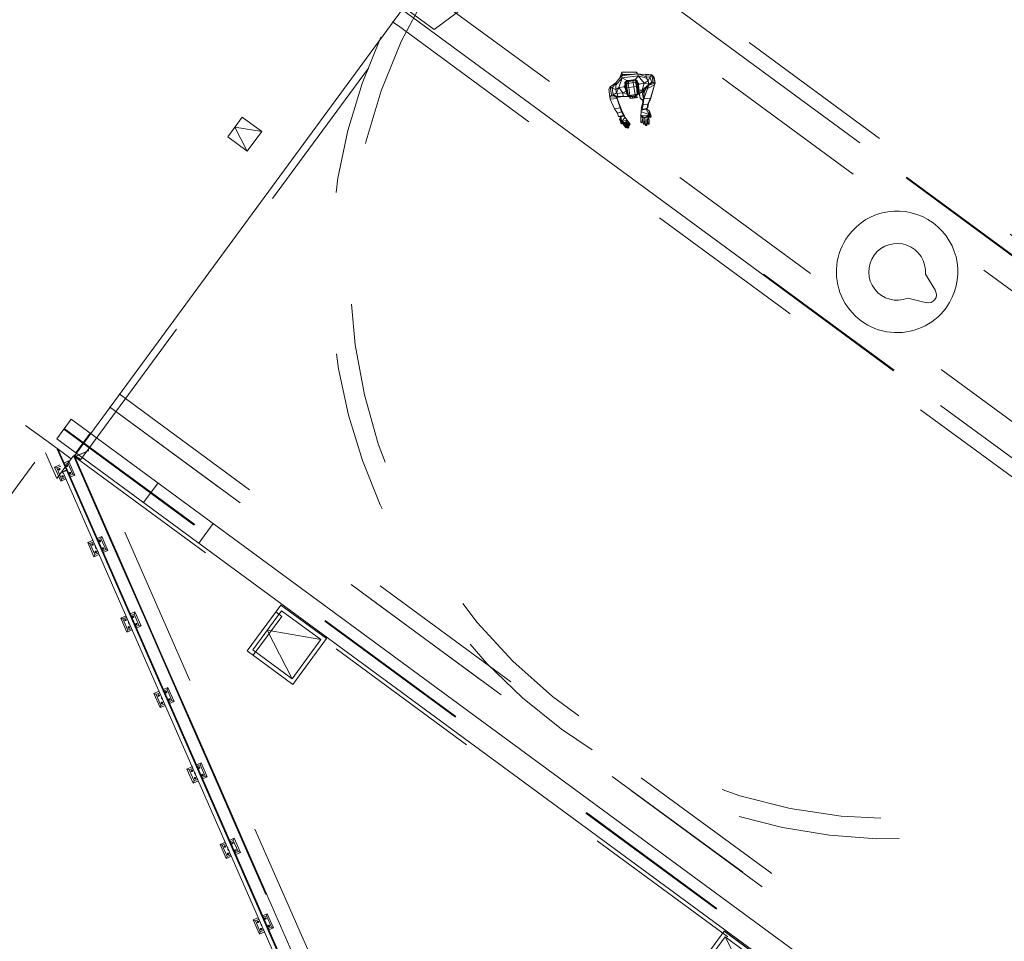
# Model space of a CAD drawing. Header units: metres. Extents: x 135583 to 135939, y 457896 to 458258.
# Tile 380 of 599: x 135787 to 135800, y 457951 to 457962. Entities that reach past the tile are written whole.
import ezdxf

# ---------------------------------------------------------------- set-up
doc = ezdxf.new("R2010")
doc.units = ezdxf.units.M
doc.linetypes.add('Hidden', pattern=[4, 2, -2])
doc.layers.add('NIEUWE INSTALLATIE', color=250, linetype='Continuous', lineweight=0)

msp = doc.modelspace()

# ---------------------------------------------------------------- linework, layer by layer
at = {"layer": 'NIEUWE INSTALLATIE', "linetype": 'Hidden'}
for p, q in [((135804.432, 457955.93), (135793.466, 457963.986)), ((135804.432, 457955.93), (135793.466, 457963.986)), ((135804.432, 457955.93), (135793.466, 457963.986)), ((135804.432, 457955.93), (135793.466, 457963.986)), ((135804.106, 457955.487), (135793.066, 457963.598)), ((135804.106, 457955.487), (135793.066, 457963.598)), ((135792.485, 457962.008), (135793.661, 457962.882)), ((135792.485, 457962.008), (135793.661, 457962.882)), ((135792.296, 457962.551), (135803.337, 457954.439)), ((135792.296, 457962.551), (135803.337, 457954.439)), ((135792.104, 457962.289), (135792.485, 457962.008)), ((135792.104, 457962.289), (135792.485, 457962.008)), ((135788.121, 457956.699), (135792.111, 457962.13)), ((135788.121, 457956.699), (135792.111, 457962.13)), ((135788.121, 457956.699), (135792.111, 457962.13)), ((135788.121, 457956.699), (135792.111, 457962.13)), ((135791.97, 457962.107), (135791.977, 457962.102)), ((135791.97, 457962.107), (135791.977, 457962.102)), ((135791.97, 457962.107), (135791.977, 457962.102)), ((135791.97, 457962.107), (135791.977, 457962.102)), ((135792.044, 457962.053), (135803.011, 457953.996)), ((135792.044, 457962.053), (135803.011, 457953.996)), ((135792.044, 457962.053), (135803.011, 457953.996)), ((135792.044, 457962.053), (135803.011, 457953.996)), ((135792.92, 457961.645), (135793.602, 457961.144)), ((135792.92, 457961.645), (135793.602, 457961.144)), ((135792.92, 457961.645), (135793.602, 457961.144)), ((135792.92, 457961.645), (135793.602, 457961.144)), ((135790.115, 457960.927), (135789.937, 457960.685)), ((135790.357, 457960.749), (135790.115, 457960.927)), ((135790.179, 457960.507), (135790.357, 457960.749)), ((135789.937, 457960.685), (135790.179, 457960.507)), ((135799.924, 457958.994), (135797.736, 457960.602)), ((135799.924, 457958.994), (135797.736, 457960.602)), ((135799.924, 457958.994), (135797.736, 457960.602)), ((135799.924, 457958.994), (135797.736, 457960.602)), ((135799.93, 457959.002), (135797.742, 457960.61)), ((135799.93, 457959.002), (135797.742, 457960.61)), ((135799.93, 457959.002), (135797.742, 457960.61)), ((135799.93, 457959.002), (135797.742, 457960.61)), ((135796.546, 457958.982), (135798.738, 457957.372)), ((135796.546, 457958.982), (135798.738, 457957.372)), ((135796.546, 457958.982), (135798.738, 457957.372)), ((135796.546, 457958.982), (135798.738, 457957.372)), ((135796.552, 457958.99), (135798.743, 457957.38)), ((135796.552, 457958.99), (135798.743, 457957.38)), ((135796.552, 457958.99), (135798.743, 457957.38)), ((135796.552, 457958.99), (135798.743, 457957.38)), ((135788.596, 457957.514), (135799.636, 457949.403)), ((135788.596, 457957.514), (135799.636, 457949.403)), ((135799.518, 457949.241), (135788.477, 457957.353)), ((135788.477, 457957.353), (135799.518, 457949.241)), ((135799.518, 457949.241), (135788.477, 457957.353)), ((135788.477, 457957.353), (135799.518, 457949.241)), ((135787.441, 457957.125), (135787.764, 457956.889)), ((135787.441, 457957.125), (135787.764, 457956.889)), ((135787.912, 457957.077), (135799.43, 457948.615)), ((135787.918, 457957.085), (135799.436, 457948.624)), ((135788.239, 457957.029), (135788.062, 457956.787)), ((135788.239, 457957.029), (135788.062, 457956.787)), ((135788.07, 457956.781), (135788.247, 457957.023)), ((135788.07, 457956.781), (135788.247, 457957.023)), ((135788.07, 457956.781), (135788.247, 457957.023)), ((135788.07, 457956.781), (135788.247, 457957.023)), ((135788.006, 457956.711), (135787.764, 457956.889)), ((135788.006, 457956.711), (135787.764, 457956.889)), ((135787.689, 457956.786), (135787.828, 457956.469)), ((135787.689, 457956.786), (135787.828, 457956.469)), ((135787.828, 457956.469), (135788.006, 457956.711)), ((135787.828, 457956.469), (135788.006, 457956.711)), ((135788.006, 457956.711), (135788.033, 457956.748)), ((135788.006, 457956.711), (135788.033, 457956.748)), ((135788.04, 457956.733), (135788.041, 457956.733)), ((135788.04, 457956.733), (135788.041, 457956.733)), ((135788.04, 457956.733), (135788.041, 457956.733)), ((135788.04, 457956.733), (135788.041, 457956.733)), ((135788.04, 457956.733), (135788.041, 457956.733)), ((135788.04, 457956.733), (135788.041, 457956.733)), ((135788.04, 457956.733), (135788.041, 457956.733)), ((135788.04, 457956.733), (135788.041, 457956.733)), ((135788.049, 457956.753), (135788.049, 457956.753)), ((135788.049, 457956.753), (135788.049, 457956.753)), ((135788.049, 457956.753), (135788.049, 457956.753)), ((135788.049, 457956.753), (135788.049, 457956.753)), ((135788.05, 457956.737), (135788.049, 457956.737)), ((135788.05, 457956.737), (135788.049, 457956.737)), ((135788.05, 457956.737), (135788.049, 457956.737)), ((135788.05, 457956.737), (135788.049, 457956.737)), ((135788.051, 457956.735), (135799.074, 457948.637)), ((135788.051, 457956.735), (135799.074, 457948.637)), ((135788.059, 457956.741), (135788.214, 457956.81)), ((135788.059, 457956.741), (135788.214, 457956.81)), ((135788.059, 457956.741), (135788.214, 457956.81)), ((135788.059, 457956.741), (135788.214, 457956.81)), ((135788.223, 457956.814), (135788.062, 457956.743)), ((135788.223, 457956.814), (135788.062, 457956.743)), ((135788.223, 457956.814), (135788.062, 457956.743)), ((135788.223, 457956.814), (135788.062, 457956.743)), ((135788.062, 457956.743), (135788.102, 457956.714)), ((135788.062, 457956.743), (135788.102, 457956.714)), ((135788.062, 457956.743), (135788.102, 457956.714)), ((135788.062, 457956.743), (135788.102, 457956.714)), ((135791.077, 457950.312), (135788.223, 457956.814)), ((135791.077, 457950.312), (135788.223, 457956.814)), ((135791.077, 457950.312), (135788.223, 457956.814)), ((135791.077, 457950.312), (135788.223, 457956.814)), ((135788.117, 457956.702), (135788.121, 457956.699)), ((135788.117, 457956.702), (135788.121, 457956.699)), ((135788.117, 457956.702), (135788.121, 457956.699)), ((135788.117, 457956.702), (135788.121, 457956.699)), ((135789.077, 457956.414), (135788.899, 457956.172)), ((135789.077, 457956.414), (135788.899, 457956.172)), ((135789.581, 457955.671), (135789.758, 457955.913)), ((135789.581, 457955.671), (135789.758, 457955.913)), ((135788.908, 457954.756), (135788.516, 457955.65)), ((135788.908, 457954.756), (135788.516, 457955.65)), ((135788.908, 457954.756), (135788.516, 457955.65)), ((135788.908, 457954.756), (135788.516, 457955.65)), ((135788.915, 457954.765), (135788.523, 457955.659)), ((135788.915, 457954.765), (135788.523, 457955.659)), ((135788.915, 457954.765), (135788.523, 457955.659)), ((135788.915, 457954.765), (135788.523, 457955.659)), ((135790.247, 457954.354), (135790.603, 457954.837)), ((135790.252, 457954.288), (135790.605, 457954.768)), ((135790.252, 457954.288), (135790.605, 457954.768)), ((135790.605, 457954.768), (135790.53, 457954.823)), ((135790.605, 457954.768), (135790.53, 457954.823)), ((135790.603, 457954.837), (135791.086, 457954.482)), ((135791.086, 457954.482), (135790.731, 457953.999)), ((135790.731, 457953.999), (135790.247, 457954.354)), ((135789.539, 457953.318), (135789.147, 457954.212)), ((135789.539, 457953.318), (135789.147, 457954.212)), ((135789.539, 457953.318), (135789.147, 457954.212)), ((135789.539, 457953.318), (135789.147, 457954.212)), ((135789.546, 457953.327), (135789.154, 457954.221)), ((135789.546, 457953.327), (135789.154, 457954.221)), ((135789.546, 457953.327), (135789.154, 457954.221)), ((135789.546, 457953.327), (135789.154, 457954.221)), ((135790.17, 457951.88), (135789.778, 457952.774)), ((135790.17, 457951.88), (135789.778, 457952.774)), ((135790.17, 457951.88), (135789.778, 457952.774)), ((135790.17, 457951.88), (135789.778, 457952.774)), ((135790.177, 457951.889), (135789.785, 457952.783)), ((135790.177, 457951.889), (135789.785, 457952.783)), ((135790.177, 457951.889), (135789.785, 457952.783)), ((135790.177, 457951.889), (135789.785, 457952.783)), ((135790.808, 457950.451), (135790.416, 457951.345)), ((135790.808, 457950.451), (135790.416, 457951.345)), ((135790.808, 457950.451), (135790.416, 457951.345)), ((135790.808, 457950.451), (135790.416, 457951.345)), ((135795.724, 457950.331), (135796.079, 457950.814)), ((135796.079, 457950.814), (135796.563, 457950.459))]:
    msp.add_line(p, q, dxfattribs=at)
at = {"layer": 'NIEUWE INSTALLATIE'}
for p, q in [((135797.742, 457960.61), (135794.798, 457962.772)), ((135797.742, 457960.61), (135794.798, 457962.772)), ((135788.247, 457957.023), (135792.096, 457962.262)), ((135788.247, 457957.023), (135792.096, 457962.262)), ((135792.083, 457962.261), (135792.92, 457961.645)), ((135792.083, 457962.261), (135792.92, 457961.645)), ((135791.977, 457962.102), (135792.044, 457962.053)), ((135791.977, 457962.102), (135792.044, 457962.053)), ((135794.777, 457961.412), (135794.802, 457961.484)), ((135795.002, 457961.463), (135794.799, 457961.438)), ((135794.983, 457961.483), (135794.802, 457961.484)), ((135794.802, 457961.484), (135794.808, 457961.446)), ((135794.802, 457961.438), (135794.813, 457961.453)), ((135794.81, 457961.449), (135794.816, 457961.46)), ((135794.813, 457961.453), (135794.928, 457961.454)), ((135794.813, 457961.44), (135794.813, 457961.453)), ((135794.951, 457961.456), (135794.816, 457961.46)), ((135794.964, 457961.458), (135794.949, 457961.457)), ((135794.996, 457961.461), (135794.983, 457961.483)), ((135794.983, 457961.483), (135794.986, 457961.461)), ((135795.096, 457961.452), (135795.002, 457961.463)), ((135795.002, 457961.463), (135795.106, 457961.427)), ((135795.002, 457961.463), (135795.006, 457961.437)), ((135795.096, 457961.452), (135795.1, 457961.459)), ((135795.096, 457961.452), (135795.106, 457961.427)), ((135795.096, 457961.452), (135795.175, 457961.449)), ((135795.175, 457961.449), (135795.1, 457961.459)), ((135795.149, 457961.422), (135795.175, 457961.449)), ((135795.175, 457961.449), (135795.19, 457961.435)), ((135795.189, 457961.354), (135795.175, 457961.449)), ((135794.727, 457961.352), (135794.659, 457961.302)), ((135794.727, 457961.352), (135794.682, 457961.286)), ((135794.799, 457961.438), (135794.727, 457961.352)), ((135794.727, 457961.352), (135794.728, 457961.322)), ((135794.806, 457961.413), (135794.728, 457961.322)), ((135794.728, 457961.322), (135794.73, 457961.27)), ((135794.806, 457961.413), (135794.766, 457961.292)), ((135794.799, 457961.438), (135794.806, 457961.413)), ((135795.006, 457961.437), (135794.806, 457961.413)), ((135794.864, 457961.379), (135794.806, 457961.413)), ((135794.84, 457961.355), (135794.861, 457961.376)), ((135794.84, 457961.355), (135794.848, 457961.27)), ((135794.85, 457961.354), (135794.84, 457961.355)), ((135794.85, 457961.354), (135794.871, 457961.369)), ((135794.855, 457961.34), (135794.85, 457961.354)), ((135794.85, 457961.354), (135794.854, 457961.285)), ((135794.863, 457961.341), (135794.855, 457961.34)), ((135794.855, 457961.34), (135794.857, 457961.287)), ((135794.968, 457961.393), (135794.861, 457961.376)), ((135794.871, 457961.369), (135794.861, 457961.376)), ((135794.863, 457961.341), (135794.871, 457961.369)), ((135794.881, 457961.344), (135794.863, 457961.341)), ((135794.863, 457961.341), (135794.865, 457961.288)), ((135794.9, 457961.382), (135794.864, 457961.379)), ((135794.9, 457961.382), (135794.864, 457961.379)), ((135794.9, 457961.382), (135794.864, 457961.379)), ((135794.963, 457961.383), (135794.871, 457961.369)), ((135794.871, 457961.369), (135794.889, 457961.369)), ((135794.881, 457961.344), (135794.889, 457961.369)), ((135794.944, 457961.354), (135794.881, 457961.344)), ((135794.881, 457961.344), (135794.889, 457961.292)), ((135794.943, 457961.377), (135794.889, 457961.369)), ((135794.963, 457961.383), (135794.943, 457961.377)), ((135794.944, 457961.354), (135794.943, 457961.377)), ((135794.97, 457961.358), (135794.944, 457961.354)), ((135794.944, 457961.354), (135794.952, 457961.302)), ((135794.963, 457961.383), (135794.968, 457961.393)), ((135794.985, 457961.375), (135794.963, 457961.383)), ((135794.97, 457961.358), (135794.963, 457961.383)), ((135794.993, 457961.379), (135794.968, 457961.393)), ((135794.97, 457961.391), (135795.006, 457961.437)), ((135794.979, 457961.359), (135794.97, 457961.358)), ((135794.97, 457961.358), (135794.984, 457961.307)), ((135794.985, 457961.375), (135794.979, 457961.359)), ((135794.979, 457961.359), (135794.992, 457961.308)), ((135794.993, 457961.379), (135794.985, 457961.375)), ((135795.001, 457961.308), (135794.985, 457961.375)), ((135794.993, 457961.379), (135795.012, 457961.295)), ((135795, 457961.35), (135795.008, 457961.341)), ((135795.008, 457961.343), (135795.005, 457961.339)), ((135795.005, 457961.339), (135795.005, 457961.328)), ((135795.006, 457961.323), (135795.005, 457961.339)), ((135795.006, 457961.323), (135795.005, 457961.339)), ((135795.006, 457961.437), (135795.109, 457961.407)), ((135795.006, 457961.437), (135795.079, 457961.346)), ((135795.007, 457961.317), (135795.008, 457961.343)), ((135795.008, 457961.343), (135795.007, 457961.317)), ((135795.011, 457961.343), (135795.008, 457961.343)), ((135795.008, 457961.315), (135795.011, 457961.343)), ((135795.008, 457961.312), (135795.011, 457961.343)), ((135795.011, 457961.337), (135795.008, 457961.313)), ((135795.01, 457961.325), (135795.009, 457961.311)), ((135795.011, 457961.337), (135795.01, 457961.325)), ((135795.012, 457961.336), (135795.01, 457961.303)), ((135795.011, 457961.337), (135795.011, 457961.343)), ((135795.012, 457961.336), (135795.079, 457961.346)), ((135795.079, 457961.346), (135795.053, 457961.26)), ((135795.053, 457961.26), (135795.131, 457961.325)), ((135795.079, 457961.346), (135795.127, 457961.377)), ((135795.079, 457961.346), (135795.136, 457961.335)), ((135795.131, 457961.325), (135795.082, 457961.262)), ((135795.106, 457961.427), (135795.109, 457961.407)), ((135795.106, 457961.427), (135795.149, 457961.422)), ((135795.109, 457961.407), (135795.127, 457961.377)), ((135795.207, 457961.326), (135795.119, 457961.281)), ((135795.131, 457961.325), (135795.123, 457961.316)), ((135795.125, 457961.317), (135795.189, 457961.354)), ((135795.127, 457961.377), (135795.149, 457961.422)), ((135795.127, 457961.377), (135795.136, 457961.335)), ((135795.127, 457961.319), (135795.175, 457961.361)), ((135795.136, 457961.335), (135795.131, 457961.325)), ((135795.213, 457961.349), (135795.134, 457961.322)), ((135795.136, 457961.335), (135795.175, 457961.361)), ((135795.175, 457961.361), (135795.149, 457961.422)), ((135795.207, 457961.326), (135795.156, 457961.162)), ((135795.207, 457961.326), (135795.158, 457961.15)), ((135795.189, 457961.354), (135795.175, 457961.361)), ((135795.189, 457961.354), (135795.213, 457961.349)), ((135795.19, 457961.435), (135795.202, 457961.419)), ((135795.19, 457961.435), (135795.213, 457961.349)), ((135795.213, 457961.349), (135795.202, 457961.419)), ((135795.213, 457961.349), (135795.207, 457961.326)), ((135794.641, 457961.273), (135794.659, 457961.302)), ((135794.641, 457961.273), (135794.656, 457961.177)), ((135794.675, 457961.199), (135794.659, 457961.302)), ((135794.659, 457961.302), (135794.682, 457961.286)), ((135794.675, 457961.199), (135794.694, 457961.205)), ((135794.73, 457961.27), (135794.682, 457961.286)), ((135794.694, 457961.205), (135794.682, 457961.286)), ((135794.736, 457961.228), (135794.694, 457961.205)), ((135794.753, 457961.182), (135794.694, 457961.205)), ((135794.73, 457961.27), (135794.766, 457961.292)), ((135794.73, 457961.27), (135794.736, 457961.228)), ((135794.766, 457961.292), (135794.736, 457961.228)), ((135794.736, 457961.228), (135794.744, 457961.22)), ((135794.744, 457961.22), (135794.815, 457961.227)), ((135794.753, 457961.182), (135794.744, 457961.22)), ((135794.837, 457961.303), (135794.766, 457961.292)), ((135794.766, 457961.292), (135794.815, 457961.227)), ((135794.855, 457961.247), (135794.815, 457961.227)), ((135794.819, 457961.182), (135794.815, 457961.227)), ((135794.815, 457961.227), (135794.864, 457961.221)), ((135794.838, 457961.317), (135794.832, 457961.316)), ((135794.832, 457961.316), (135794.833, 457961.31)), ((135794.847, 457961.278), (135794.832, 457961.316)), ((135794.832, 457961.316), (135794.847, 457961.282)), ((135794.833, 457961.31), (135794.837, 457961.299)), ((135794.847, 457961.281), (135794.833, 457961.31)), ((135794.837, 457961.299), (135794.846, 457961.28)), ((135794.841, 457961.314), (135794.838, 457961.317)), ((135794.846, 457961.292), (135794.838, 457961.317)), ((135794.844, 457961.308), (135794.841, 457961.314)), ((135794.845, 457961.299), (135794.841, 457961.314)), ((135794.841, 457961.314), (135794.845, 457961.299)), ((135794.854, 457961.285), (135794.848, 457961.27)), ((135794.848, 457961.27), (135794.859, 457961.231)), ((135794.859, 457961.231), (135794.848, 457961.27)), ((135794.857, 457961.287), (135794.854, 457961.285)), ((135794.854, 457961.285), (135794.871, 457961.215)), ((135794.854, 457961.266), (135794.864, 457961.22)), ((135794.865, 457961.288), (135794.857, 457961.287)), ((135794.857, 457961.287), (135794.876, 457961.199)), ((135794.857, 457961.255), (135794.865, 457961.215)), ((135794.859, 457961.231), (135794.871, 457961.215)), ((135794.859, 457961.231), (135794.871, 457961.215)), ((135794.859, 457961.231), (135794.874, 457961.195)), ((135794.889, 457961.292), (135794.865, 457961.288)), ((135794.865, 457961.288), (135794.886, 457961.194)), ((135794.865, 457961.215), (135794.87, 457961.204)), ((135794.871, 457961.215), (135794.876, 457961.199)), ((135794.952, 457961.302), (135794.889, 457961.292)), ((135794.889, 457961.292), (135794.903, 457961.197)), ((135794.967, 457961.207), (135794.903, 457961.197)), ((135794.984, 457961.307), (135794.952, 457961.302)), ((135794.952, 457961.302), (135794.967, 457961.207)), ((135794.993, 457961.21), (135794.967, 457961.207)), ((135795.006, 457961.216), (135794.969, 457961.189)), ((135794.971, 457961.195), (135794.969, 457961.207)), ((135795.006, 457961.216), (135794.971, 457961.195)), ((135794.994, 457961.203), (135794.978, 457961.195)), ((135794.992, 457961.308), (135794.984, 457961.307)), ((135794.984, 457961.307), (135794.993, 457961.21)), ((135795.002, 457961.206), (135794.986, 457961.201)), ((135795.001, 457961.308), (135794.992, 457961.308)), ((135794.992, 457961.308), (135795, 457961.218)), ((135794.999, 457961.208), (135794.992, 457961.205)), ((135795, 457961.218), (135794.993, 457961.21)), ((135795.002, 457961.206), (135794.995, 457961.207)), ((135795.087, 457961.252), (135794.998, 457961.206)), ((135794.999, 457961.208), (135795.002, 457961.206)), ((135795.006, 457961.236), (135795, 457961.218)), ((135795.012, 457961.295), (135795.001, 457961.308)), ((135795.001, 457961.308), (135795.006, 457961.236)), ((135795.002, 457961.223), (135795.006, 457961.216)), ((135795.009, 457961.219), (135795.002, 457961.206)), ((135795.082, 457961.262), (135795.005, 457961.217)), ((135795.007, 457961.292), (135795.006, 457961.297)), ((135795.006, 457961.297), (135795.008, 457961.242)), ((135795.012, 457961.255), (135795.006, 457961.236)), ((135795.012, 457961.255), (135795.006, 457961.236)), ((135795.012, 457961.255), (135795.006, 457961.216)), ((135795.008, 457961.242), (135795.006, 457961.231)), ((135795.009, 457961.237), (135795.006, 457961.225)), ((135795.012, 457961.237), (135795.008, 457961.242)), ((135795.012, 457961.237), (135795.009, 457961.219)), ((135795.009, 457961.237), (135795.012, 457961.237)), ((135795.011, 457961.249), (135795.012, 457961.237)), ((135795.012, 457961.295), (135795.012, 457961.255)), ((135795.012, 457961.255), (135795.012, 457961.295)), ((135795.053, 457961.26), (135795.016, 457961.243)), ((135795.018, 457961.267), (135795.053, 457961.26)), ((135795.018, 457961.216), (135795.029, 457961.164)), ((135795.018, 457961.216), (135795.029, 457961.164)), ((135795.019, 457961.217), (135795.029, 457961.164)), ((135795.053, 457961.26), (135795.082, 457961.262)), ((135795.07, 457961.156), (135795.054, 457961.235)), ((135795.08, 457961.22), (135795.064, 457961.24)), ((135795.084, 457961.251), (135795.071, 457961.165)), ((135795.119, 457961.281), (135795.073, 457961.156)), ((135795.082, 457961.262), (135795.097, 457961.281)), ((135795.082, 457961.262), (135795.087, 457961.252)), ((135795.119, 457961.309), (135795.087, 457961.252)), ((135795.119, 457961.281), (135795.118, 457961.306)), ((135795.134, 457961.322), (135795.119, 457961.281)), ((135793.602, 457961.144), (135796.546, 457958.982)), ((135793.602, 457961.144), (135796.546, 457958.982)), ((135794.656, 457961.177), (135794.675, 457961.199)), ((135794.659, 457961.151), (135794.656, 457961.177)), ((135794.732, 457961.175), (135794.656, 457961.177)), ((135794.743, 457961.157), (135794.659, 457961.151)), ((135794.714, 457961.031), (135794.659, 457961.151)), ((135794.761, 457961.176), (135794.675, 457961.199)), ((135794.732, 457961.184), (135794.732, 457961.175)), ((135794.761, 457961.176), (135794.732, 457961.175)), ((135794.743, 457961.157), (135794.732, 457961.175)), ((135794.74, 457961.17), (135794.743, 457961.157)), ((135794.743, 457961.157), (135794.741, 457961.176)), ((135794.798, 457961.018), (135794.741, 457961.17)), ((135794.742, 457961.167), (135794.784, 457961.042)), ((135794.784, 457961.042), (135794.743, 457961.157)), ((135794.761, 457961.176), (135794.753, 457961.182)), ((135794.819, 457961.182), (135794.753, 457961.182)), ((135794.761, 457961.176), (135794.819, 457961.182)), ((135794.819, 457961.182), (135794.903, 457961.188)), ((135794.819, 457961.182), (135794.916, 457961.183)), ((135794.916, 457961.187), (135794.874, 457961.195)), ((135794.886, 457961.194), (135794.876, 457961.199)), ((135794.877, 457961.195), (135794.884, 457961.188)), ((135794.889, 457961.192), (135794.884, 457961.188)), ((135794.884, 457961.188), (135794.891, 457961.192)), ((135794.884, 457961.188), (135794.902, 457961.188)), ((135794.903, 457961.197), (135794.886, 457961.194)), ((135794.891, 457961.18), (135794.894, 457961.184)), ((135794.892, 457961.192), (135794.92, 457961.182)), ((135794.895, 457961.183), (135794.907, 457961.159)), ((135794.917, 457961.181), (135794.904, 457961.183)), ((135794.907, 457961.159), (135794.915, 457961.177)), ((135794.946, 457961.162), (135794.907, 457961.159)), ((135794.916, 457961.187), (135794.91, 457961.189)), ((135794.915, 457961.194), (135794.916, 457961.187)), ((135794.934, 457961.178), (135794.915, 457961.177)), ((135794.971, 457961.195), (135794.916, 457961.187)), ((135794.916, 457961.187), (135794.92, 457961.182)), ((135794.969, 457961.189), (135794.92, 457961.182)), ((135794.931, 457961.183), (135794.941, 457961.164)), ((135794.938, 457961.182), (135794.941, 457961.164)), ((135794.941, 457961.164), (135794.958, 457961.167)), ((135794.946, 457961.162), (135794.984, 457961.171)), ((135794.998, 457961.17), (135794.946, 457961.162)), ((135794.953, 457961.187), (135794.958, 457961.167)), ((135794.964, 457961.188), (135794.958, 457961.167)), ((135794.973, 457961.183), (135794.962, 457961.181)), ((135794.971, 457961.195), (135794.969, 457961.189)), ((135794.969, 457961.189), (135794.973, 457961.183)), ((135794.973, 457961.183), (135794.984, 457961.171)), ((135794.978, 457961.196), (135794.975, 457961.19)), ((135794.993, 457961.179), (135794.976, 457961.18)), ((135794.993, 457961.179), (135794.977, 457961.179)), ((135794.984, 457961.171), (135794.993, 457961.179)), ((135794.986, 457961.172), (135794.998, 457961.17)), ((135794.993, 457961.179), (135794.998, 457961.17)), ((135795.029, 457961.164), (135795.067, 457961.139)), ((135795.065, 457961.128), (135795.033, 457961.159)), ((135795.059, 457961.094), (135795.043, 457961.037)), ((135795.067, 457961.082), (135795.053, 457961.024)), ((135795.071, 457961.165), (135795.059, 457961.094)), ((135795.067, 457961.082), (135795.059, 457961.094)), ((135795.073, 457961.156), (135795.067, 457961.082)), ((135795.067, 457961.082), (135795.125, 457961.089)), ((135795.071, 457961.165), (135795.073, 457961.156)), ((135795.156, 457961.162), (135795.073, 457961.156)), ((135795.125, 457961.089), (135795.116, 457961.037)), ((135795.13, 457961.098), (135795.122, 457961.046)), ((135795.156, 457961.162), (135795.125, 457961.089)), ((135795.125, 457961.089), (135795.13, 457961.098)), ((135795.158, 457961.15), (135795.13, 457961.098)), ((135795.158, 457961.15), (135795.156, 457961.162)), ((135794.784, 457961.042), (135794.714, 457961.031)), ((135794.748, 457960.978), (135794.714, 457961.031)), ((135794.799, 457960.992), (135794.748, 457960.978)), ((135794.761, 457960.937), (135794.748, 457960.978)), ((135794.799, 457960.992), (135794.784, 457961.042)), ((135794.835, 457960.944), (135794.798, 457961.018)), ((135794.799, 457960.992), (135794.798, 457961.018)), ((135794.799, 457960.992), (135794.825, 457960.947)), ((135795.042, 457960.993), (135795.038, 457960.947)), ((135795.043, 457961.013), (135795.042, 457960.993)), ((135795.048, 457961.04), (135795.043, 457961.013)), ((135795.043, 457961.013), (135795.103, 457961.025)), ((135795.135, 457960.961), (135795.045, 457960.992)), ((135795.057, 457961.041), (135795.048, 457961.04)), ((135795.048, 457961.03), (135795.053, 457961.024)), ((135795.102, 457961.034), (135795.053, 457961.024)), ((135795.102, 457961.034), (135795.103, 457961.025)), ((135795.103, 457961.025), (135795.135, 457960.961)), ((135795.103, 457961.025), (135795.14, 457961.005)), ((135795.103, 457961.025), (135795.115, 457961.024)), ((135795.116, 457961.037), (135795.104, 457961.035)), ((135795.115, 457961.024), (135795.11, 457961.036)), ((135795.146, 457961.002), (135795.115, 457961.024)), ((135795.122, 457961.046), (135795.116, 457961.037)), ((135795.135, 457960.961), (135795.132, 457960.954)), ((135795.14, 457961.005), (135795.134, 457960.968)), ((135795.134, 457960.968), (135795.142, 457960.949)), ((135795.14, 457961.005), (135795.151, 457960.964)), ((135795.14, 457961.005), (135795.146, 457961.002)), ((135795.142, 457960.949), (135795.151, 457960.964)), ((135795.157, 457960.965), (135795.146, 457961.002)), ((135795.151, 457960.964), (135795.157, 457960.965)), ((135795.151, 457960.964), (135795.159, 457960.939)), ((135795.157, 457960.965), (135795.165, 457960.94)), ((135790.115, 457960.927), (135789.937, 457960.685)), ((135790.357, 457960.749), (135790.115, 457960.927)), ((135794.825, 457960.947), (135794.761, 457960.937)), ((135794.761, 457960.937), (135794.771, 457960.935)), ((135794.79, 457960.931), (135794.773, 457960.9)), ((135794.773, 457960.9), (135794.782, 457960.919)), ((135794.777, 457960.907), (135794.773, 457960.9)), ((135794.785, 457960.873), (135794.773, 457960.9)), ((135794.782, 457960.919), (135794.776, 457960.938)), ((135794.79, 457960.931), (135794.777, 457960.907)), ((135794.777, 457960.907), (135794.798, 457960.885)), ((135794.777, 457960.907), (135794.789, 457960.878)), ((135794.79, 457960.931), (135794.782, 457960.919)), ((135794.789, 457960.878), (135794.785, 457960.873)), ((135794.785, 457960.873), (135794.791, 457960.855)), ((135794.785, 457960.873), (135794.793, 457960.867)), ((135794.786, 457960.936), (135794.79, 457960.931)), ((135794.802, 457960.871), (135794.789, 457960.878)), ((135794.789, 457960.878), (135794.796, 457960.86)), ((135794.833, 457960.939), (135794.79, 457960.931)), ((135794.79, 457960.931), (135794.798, 457960.885)), ((135794.796, 457960.86), (135794.791, 457960.855)), ((135794.791, 457960.855), (135794.8, 457960.847)), ((135794.796, 457960.86), (135794.805, 457960.852)), ((135794.797, 457960.858), (135794.8, 457960.847)), ((135794.798, 457960.885), (135794.802, 457960.871)), ((135794.8, 457960.876), (135794.842, 457960.924)), ((135794.805, 457960.852), (135794.8, 457960.847)), ((135794.802, 457960.871), (135794.805, 457960.852)), ((135794.803, 457960.86), (135794.85, 457960.797)), ((135794.866, 457960.896), (135794.804, 457960.872)), ((135794.804, 457960.872), (135794.855, 457960.801)), ((135794.804, 457960.872), (135794.827, 457960.857)), ((135794.804, 457960.872), (135794.847, 457960.863)), ((135794.824, 457960.947), (135794.833, 457960.939)), ((135794.825, 457960.947), (135794.835, 457960.944)), ((135794.827, 457960.857), (135794.847, 457960.863)), ((135794.863, 457960.804), (135794.827, 457960.857)), ((135794.827, 457960.857), (135794.879, 457960.799)), ((135794.833, 457960.939), (135794.842, 457960.924)), ((135794.842, 457960.924), (135794.866, 457960.896)), ((135794.866, 457960.896), (135794.847, 457960.863)), ((135794.847, 457960.863), (135794.863, 457960.868)), ((135794.887, 457960.801), (135794.847, 457960.863)), ((135794.847, 457960.863), (135794.888, 457960.817)), ((135794.866, 457960.896), (135794.863, 457960.868)), ((135794.896, 457960.819), (135794.863, 457960.868)), ((135794.863, 457960.868), (135794.901, 457960.836)), ((135794.866, 457960.896), (135794.907, 457960.843)), ((135794.877, 457960.848), (135794.896, 457960.832)), ((135794.901, 457960.836), (135794.896, 457960.832)), ((135794.901, 457960.836), (135794.907, 457960.843)), ((135795.038, 457960.947), (135795.037, 457960.861)), ((135795.049, 457960.856), (135795.037, 457960.861)), ((135795.038, 457960.947), (135795.132, 457960.954)), ((135795.038, 457960.947), (135795.086, 457960.921)), ((135795.038, 457960.947), (135795.063, 457960.918)), ((135795.063, 457960.918), (135795.049, 457960.856)), ((135795.049, 457960.856), (135795.055, 457960.857)), ((135795.065, 457960.9), (135795.055, 457960.857)), ((135795.086, 457960.921), (135795.063, 457960.918)), ((135795.07, 457960.84), (135795.063, 457960.918)), ((135795.081, 457960.842), (135795.07, 457960.84)), ((135795.086, 457960.921), (135795.081, 457960.842)), ((135795.081, 457960.842), (135795.087, 457960.842)), ((135795.132, 457960.954), (135795.086, 457960.921)), ((135795.115, 457960.926), (135795.086, 457960.921)), ((135795.096, 457960.824), (135795.086, 457960.921)), ((135795.09, 457960.887), (135795.087, 457960.842)), ((135795.115, 457960.926), (135795.107, 457960.826)), ((135795.118, 457960.892), (135795.113, 457960.827)), ((135795.132, 457960.954), (135795.115, 457960.926)), ((135795.122, 457960.841), (135795.115, 457960.926)), ((135795.122, 457960.841), (135795.134, 457960.843)), ((135795.132, 457960.954), (135795.137, 457960.955)), ((135795.132, 457960.954), (135795.134, 457960.843)), ((135795.134, 457960.843), (135795.14, 457960.844)), ((135795.137, 457960.955), (135795.14, 457960.844)), ((135795.142, 457960.949), (135795.156, 457960.925)), ((135795.159, 457960.939), (135795.156, 457960.925)), ((135795.156, 457960.925), (135795.161, 457960.926)), ((135795.158, 457960.933), (135795.161, 457960.926)), ((135795.159, 457960.939), (135795.165, 457960.94)), ((135795.165, 457960.94), (135795.161, 457960.926)), ((135790.179, 457960.507), (135790.026, 457960.806)), ((135790.357, 457960.749), (135790.026, 457960.806)), ((135790.179, 457960.507), (135790.357, 457960.749)), ((135794.855, 457960.801), (135794.85, 457960.797)), ((135794.858, 457960.799), (135794.85, 457960.797)), ((135794.854, 457960.817), (135794.875, 457960.794)), ((135794.855, 457960.801), (135794.863, 457960.804)), ((135794.863, 457960.804), (135794.858, 457960.799)), ((135794.871, 457960.826), (135794.884, 457960.812)), ((135794.879, 457960.799), (135794.875, 457960.794)), ((135794.875, 457960.794), (135794.883, 457960.796)), ((135794.879, 457960.799), (135794.887, 457960.801)), ((135794.887, 457960.801), (135794.883, 457960.796)), ((135794.888, 457960.817), (135794.884, 457960.812)), ((135794.884, 457960.812), (135794.891, 457960.815)), ((135794.888, 457960.817), (135794.896, 457960.819)), ((135794.896, 457960.819), (135794.891, 457960.815)), ((135795.107, 457960.826), (135795.096, 457960.824)), ((135795.107, 457960.826), (135795.113, 457960.827)), ((135789.937, 457960.685), (135790.179, 457960.507)), ((135798.673, 457958.787), (135798.55, 457958.991)), ((135798.332, 457958.694), (135798.563, 457958.638)), ((135798.738, 457957.371), (135803.123, 457954.149)), ((135798.738, 457957.371), (135803.123, 457954.149)), ((135787.826, 457956.96), (135788.004, 457957.202)), ((135788.004, 457957.202), (135799.522, 457948.74)), ((135787.826, 457956.96), (135799.344, 457948.498)), ((135787.84, 457956.835), (135787.833, 457956.832)), ((135787.947, 457956.571), (135787.833, 457956.832)), ((135787.84, 457956.835), (135787.955, 457956.574)), ((135788.033, 457956.748), (135788.051, 457956.735)), ((135788.062, 457956.743), (135788.04, 457956.733)), ((135788.062, 457956.743), (135788.04, 457956.733)), ((135788.04, 457956.733), (135788.041, 457956.733)), ((135788.04, 457956.733), (135788.041, 457956.733)), ((135788.041, 457956.759), (135788.062, 457956.743)), ((135788.041, 457956.759), (135788.062, 457956.743)), ((135788.516, 457955.65), (135788.041, 457956.733)), ((135788.516, 457955.65), (135788.041, 457956.733)), ((135788.049, 457956.753), (135788.07, 457956.781)), ((135788.049, 457956.753), (135788.07, 457956.781)), ((135788.049, 457956.753), (135788.049, 457956.753)), ((135788.049, 457956.753), (135788.049, 457956.753)), ((135788.05, 457956.737), (135788.049, 457956.737)), ((135788.05, 457956.737), (135788.049, 457956.737)), ((135788.522, 457955.659), (135788.05, 457956.737)), ((135788.522, 457955.659), (135788.05, 457956.737)), ((135788.113, 457956.705), (135788.057, 457956.747)), ((135788.113, 457956.705), (135788.057, 457956.747)), ((135788.102, 457956.714), (135788.117, 457956.702)), ((135788.102, 457956.714), (135788.117, 457956.702)), ((135784.729, 457952.826), (135787.554, 457956.67)), ((135787.799, 457956.609), (135787.865, 457956.638)), ((135787.799, 457956.609), (135787.826, 457956.599)), ((135787.876, 457956.435), (135787.799, 457956.609)), ((135787.875, 457956.621), (135787.826, 457956.599)), ((135787.826, 457956.599), (135787.886, 457956.462)), ((135787.92, 457956.663), (135787.973, 457956.686)), ((135787.963, 457956.659), (135787.924, 457956.643)), ((135787.973, 457956.686), (135787.963, 457956.659)), ((135788.023, 457956.522), (135787.963, 457956.659)), ((135787.973, 457956.686), (135788.049, 457956.512)), ((135787.937, 457956.463), (135787.876, 457956.435)), ((135787.886, 457956.462), (135787.876, 457956.435)), ((135787.886, 457956.462), (135787.933, 457956.483)), ((135787.924, 457956.561), (135787.902, 457956.551)), ((135787.902, 457956.551), (135787.909, 457956.554)), ((135787.902, 457956.551), (135790.658, 457950.271)), ((135790.714, 457950.265), (135787.946, 457956.57)), ((135787.947, 457956.571), (135787.955, 457956.574)), ((135787.947, 457956.571), (135787.955, 457956.574)), ((135787.947, 457956.571), (135790.715, 457950.265)), ((135790.724, 457950.264), (135787.955, 457956.574)), ((135787.985, 457956.505), (135788.023, 457956.522)), ((135788.049, 457956.512), (135787.993, 457956.487)), ((135788.049, 457956.512), (135788.023, 457956.522)), ((135788.325, 457955.73), (135788.382, 457955.755)), ((135788.382, 457955.755), (135788.372, 457955.728)), ((135788.382, 457955.755), (135788.458, 457955.581)), ((135788.208, 457955.678), (135788.274, 457955.707)), ((135788.208, 457955.678), (135788.234, 457955.668)), ((135788.284, 457955.504), (135788.208, 457955.678)), ((135788.282, 457955.689), (135788.234, 457955.668)), ((135788.281, 457955.688), (135788.234, 457955.668)), ((135788.234, 457955.668), (135788.262, 457955.605)), ((135788.234, 457955.668), (135788.295, 457955.531)), ((135788.266, 457955.646), (135788.262, 457955.662)), ((135788.262, 457955.662), (135788.274, 457955.661)), ((135788.274, 457955.661), (135788.266, 457955.646)), ((135788.341, 457955.551), (135788.281, 457955.688)), ((135788.372, 457955.728), (135788.333, 457955.711)), ((135788.372, 457955.728), (135788.333, 457955.711)), ((135788.333, 457955.711), (135788.39, 457955.581)), ((135788.364, 457955.688), (135788.355, 457955.702)), ((135788.355, 457955.702), (135788.364, 457955.702)), ((135788.364, 457955.702), (135788.364, 457955.688)), ((135788.432, 457955.591), (135788.372, 457955.728)), ((135788.432, 457955.591), (135788.372, 457955.728)), ((135788.262, 457955.605), (135788.295, 457955.531)), ((135788.35, 457955.533), (135788.284, 457955.504)), ((135788.295, 457955.531), (135788.284, 457955.504)), ((135788.295, 457955.531), (135788.341, 457955.551)), ((135788.295, 457955.531), (135788.342, 457955.551)), ((135788.298, 457955.562), (135788.311, 457955.564)), ((135788.304, 457955.555), (135788.298, 457955.562)), ((135788.311, 457955.564), (135788.304, 457955.555)), ((135788.386, 457955.571), (135788.369, 457955.608)), ((135788.369, 457955.608), (135788.385, 457955.57)), ((135788.385, 457955.57), (135788.386, 457955.571)), ((135788.39, 457955.581), (135788.393, 457955.574)), ((135788.393, 457955.574), (135788.432, 457955.591)), ((135788.393, 457955.574), (135788.432, 457955.591)), ((135788.405, 457955.597), (135788.394, 457955.608)), ((135788.394, 457955.608), (135788.401, 457955.608)), ((135788.401, 457955.608), (135788.405, 457955.597)), ((135788.458, 457955.581), (135788.401, 457955.556)), ((135788.458, 457955.581), (135788.432, 457955.591)), ((135790.592, 457954.907), (135790.177, 457954.343)), ((135791.156, 457954.493), (135790.592, 457954.907)), ((135790.592, 457954.907), (135791.156, 457954.493)), ((135790.592, 457954.907), (135790.592, 457954.907)), ((135788.617, 457954.747), (135788.682, 457954.776)), ((135788.734, 457954.798), (135788.791, 457954.823)), ((135788.78, 457954.797), (135788.742, 457954.78)), ((135788.791, 457954.823), (135788.78, 457954.797)), ((135788.841, 457954.66), (135788.78, 457954.797)), ((135788.791, 457954.823), (135788.867, 457954.649)), ((135789.154, 457954.221), (135788.915, 457954.765)), ((135789.154, 457954.221), (135788.915, 457954.765)), ((135788.617, 457954.747), (135788.643, 457954.737)), ((135788.693, 457954.573), (135788.617, 457954.747)), ((135788.69, 457954.757), (135788.643, 457954.737)), ((135788.643, 457954.737), (135788.703, 457954.599)), ((135788.802, 457954.643), (135788.841, 457954.66)), ((135788.867, 457954.649), (135788.81, 457954.624)), ((135788.867, 457954.649), (135788.841, 457954.66)), ((135789.147, 457954.212), (135788.908, 457954.756)), ((135789.147, 457954.212), (135788.908, 457954.756)), ((135788.759, 457954.602), (135788.693, 457954.573)), ((135788.703, 457954.599), (135788.693, 457954.573)), ((135788.703, 457954.599), (135788.751, 457954.62)), ((135790.425, 457954.596), (135790.731, 457953.999)), ((135791.086, 457954.482), (135790.425, 457954.596)), ((135790.742, 457953.929), (135791.156, 457954.493)), ((135791.156, 457954.493), (135791.156, 457954.493)), ((135790.177, 457954.343), (135790.742, 457953.929)), ((135789.025, 457953.816), (135789.091, 457953.844)), ((135789.025, 457953.816), (135789.052, 457953.805)), ((135789.102, 457953.642), (135789.025, 457953.816)), ((135789.099, 457953.826), (135789.052, 457953.805)), ((135789.052, 457953.805), (135789.112, 457953.668)), ((135789.143, 457953.867), (135789.199, 457953.892)), ((135789.189, 457953.866), (135789.151, 457953.849)), ((135789.199, 457953.892), (135789.189, 457953.866)), ((135789.249, 457953.728), (135789.189, 457953.866)), ((135789.199, 457953.892), (135789.276, 457953.718)), ((135789.167, 457953.67), (135789.102, 457953.642)), ((135789.112, 457953.668), (135789.102, 457953.642)), ((135789.112, 457953.668), (135789.159, 457953.689)), ((135789.211, 457953.711), (135789.249, 457953.728)), ((135789.276, 457953.718), (135789.219, 457953.693)), ((135789.276, 457953.718), (135789.249, 457953.728)), ((135789.778, 457952.774), (135789.539, 457953.318)), ((135789.778, 457952.774), (135789.539, 457953.318)), ((135789.785, 457952.783), (135789.546, 457953.327)), ((135789.785, 457952.783), (135789.546, 457953.327)), ((135789.551, 457952.936), (135789.608, 457952.961)), ((135789.608, 457952.961), (135789.598, 457952.934)), ((135789.608, 457952.961), (135789.684, 457952.787)), ((135789.434, 457952.884), (135789.501, 457952.914)), ((135789.434, 457952.884), (135789.46, 457952.874)), ((135789.51, 457952.71), (135789.434, 457952.884)), ((135789.509, 457952.895), (135789.46, 457952.874)), ((135789.46, 457952.874), (135789.521, 457952.737)), ((135789.598, 457952.934), (135789.559, 457952.917)), ((135789.658, 457952.797), (135789.598, 457952.934)), ((135789.577, 457952.74), (135789.51, 457952.71)), ((135789.521, 457952.737), (135789.51, 457952.71)), ((135789.521, 457952.737), (135789.569, 457952.758)), ((135789.62, 457952.78), (135789.658, 457952.797)), ((135789.684, 457952.787), (135789.628, 457952.762)), ((135789.684, 457952.787), (135789.658, 457952.797)), ((135789.843, 457951.953), (135789.909, 457951.982)), ((135789.917, 457951.964), (135789.869, 457951.943)), ((135789.96, 457952.004), (135790.017, 457952.029)), ((135790.006, 457952.003), (135789.968, 457951.986)), ((135790.017, 457952.029), (135790.006, 457952.003)), ((135790.067, 457951.866), (135790.006, 457952.003)), ((135790.017, 457952.029), (135790.093, 457951.855)), ((135789.843, 457951.953), (135789.869, 457951.943)), ((135789.919, 457951.779), (135789.843, 457951.953)), ((135789.869, 457951.943), (135789.929, 457951.805)), ((135790.028, 457951.849), (135790.067, 457951.866)), ((135790.093, 457951.855), (135790.036, 457951.83)), ((135790.093, 457951.855), (135790.067, 457951.866)), ((135790.409, 457951.336), (135790.17, 457951.88)), ((135790.409, 457951.336), (135790.17, 457951.88)), ((135790.416, 457951.345), (135790.177, 457951.889)), ((135790.416, 457951.345), (135790.177, 457951.889)), ((135789.985, 457951.808), (135789.919, 457951.779)), ((135789.929, 457951.805), (135789.919, 457951.779)), ((135789.929, 457951.805), (135789.977, 457951.826)), ((135790.252, 457951.022), (135790.317, 457951.051)), ((135790.252, 457951.022), (135790.278, 457951.011)), ((135790.328, 457950.848), (135790.252, 457951.022)), ((135790.325, 457951.032), (135790.278, 457951.011)), ((135790.278, 457951.011), (135790.338, 457950.874)), ((135790.369, 457951.073), (135790.425, 457951.098)), ((135790.415, 457951.072), (135790.377, 457951.055)), ((135790.425, 457951.098), (135790.415, 457951.072)), ((135790.476, 457950.934), (135790.415, 457951.072)), ((135790.425, 457951.098), (135790.502, 457950.924)), ((135790.394, 457950.877), (135790.328, 457950.848)), ((135790.338, 457950.874), (135790.328, 457950.848)), ((135790.338, 457950.874), (135790.386, 457950.895)), ((135790.437, 457950.918), (135790.476, 457950.934)), ((135790.502, 457950.924), (135790.445, 457950.899)), ((135790.502, 457950.924), (135790.476, 457950.934)), ((135796.068, 457950.884), (135795.654, 457950.32)), ((135796.632, 457950.469), (135796.068, 457950.884)), ((135796.069, 457950.884), (135796.068, 457950.884)), ((135796.069, 457950.884), (135796.633, 457950.47)), ((135796.385, 457950.217), (135796.079, 457950.814))]:
    msp.add_line(p, q, dxfattribs=at)
at = {"layer": 'NIEUWE INSTALLATIE', "linetype": 'Hidden'}
for radius, start, end in [(6.75, 149.4352, 323.721), (6.75, 149.4352, 323.721), (7, 155.5786, 311.8134), (7, 155.5786, 311.8134)]:
    msp.add_arc((135798.201, 457959.019), radius, start, end, dxfattribs=at)
at = {"layer": 'NIEUWE INSTALLATIE'}
for centre, radius, start, end in [((135798.201, 457959.019), 0.75, 323.696, 143.696), ((135798.201, 457959.019), 0.75, 143.696, 323.696), ((135798.201, 457959.019), 0.35, 355.4926, 291.8994), ((135798.587, 457958.736), 0.1, 256.4633, 30.9287), ((135788.333, 457955.629), 0.0262, 188.696, 224.9743)]:
    msp.add_arc(centre, radius, start, end, dxfattribs=at)
for centre, major_axis, ratio, start_param, end_param in [((135788.041, 457956.759), (-0.00806, 0.00592), 0.005381, 3.141593, 4.712389), ((135788.041, 457956.759), (-0.00806, 0.00592), 0.005381, 3.141593, 4.712389), ((135788.041, 457956.733), (0.00916, 0.00402), 0.007276, 4.712389, 6.283185), ((135788.041, 457956.733), (0.00916, 0.00402), 0.007276, 4.712389, 6.283185), ((135788.057, 457956.747), (-0.00806, 0.00592), 0.005381, 0, 1.570796), ((135788.057, 457956.747), (-0.00806, 0.00592), 0.005381, 0, 1.570796), ((135788.059, 457956.741), (0.00916, 0.00402), 0.007276, 1.570796, 3.141593), ((135788.059, 457956.741), (0.00916, 0.00402), 0.007276, 1.570796, 3.141593), ((135788.113, 457956.705), (-0.00806, 0.00592), 0.005381, 3.926991, 4.712389), ((135788.113, 457956.705), (-0.00806, 0.00592), 0.005381, 3.926991, 4.712389), ((135787.858, 457956.586), (0.00541, -0.00719), 1, 1.338973, 4.480565), ((135787.858, 457956.586), (-0.00327, -0.00838), 1, 5.497787, 8.63938), ((135787.95, 457956.626), (-0.00824, -0.00362), 1, 3.141593, 6.283185), ((135787.95, 457956.626), (-0.00327, -0.00838), 1, 5.497787, 8.63938), ((135787.899, 457956.495), (0.00362, -0.00824), 1, 1.570796, 4.712389), ((135787.899, 457956.495), (0.00362, -0.00824), 1, 4.712389, 7.853982), ((135787.924, 457956.561), (0.0047, -0.0308), 1, 4.45059, 5.497787), ((135787.924, 457956.561), (-0.0187, -0.0183), 1, 5.658662, 6.182261), ((135787.924, 457956.561), (-0.0221, -0.0097), 0.000001, 0, 3.141593), ((135787.924, 457956.561), (-0.0221, -0.0097), 0.000001, 0.785398, 4.877318), ((135787.924, 457956.561), (-0.0221, -0.0097), 0.000001, 1.047198, 5.058985), ((135787.924, 457956.561), (-0.0221, -0.0097), 0.000001, 1.308997, 3.763635), ((135787.924, 457956.561), (-0.0221, -0.0097), 0.000001, 1.925343, 2.186276), ((135787.924, 457956.561), (0.0221, 0.0097), 0.000001, 5.241413, 6.021386), ((135787.924, 457956.561), (-0.0221, -0.0097), 0.000001, 2.189024, 2.356194), ((135787.99, 457956.535), (0.00362, -0.00824), 1, 1.570796, 4.712389), ((135787.99, 457956.535), (0.00019, -0.009), 1, 5.105088, 8.246681), ((135788.267, 457955.655), (0.00541, -0.00719), 1, 1.338973, 4.480565), ((135788.267, 457955.655), (-0.00327, -0.00838), 1, 5.497787, 8.63938), ((135788.333, 457955.629), (-0.0132, -0.0282), 1, 4.844988, 6.089698), ((135788.359, 457955.695), (-0.00824, -0.00362), 1, 3.141593, 6.283185), ((135788.359, 457955.695), (-0.00327, -0.00838), 1, 5.497787, 8.63938), ((135788.399, 457955.604), (0.00362, -0.00824), 1, 1.570796, 4.712389), ((135788.307, 457955.563), (0.00362, -0.00824), 1, 1.570796, 4.712389), ((135788.307, 457955.563), (0.00362, -0.00824), 1, 4.712389, 7.853982), ((135788.399, 457955.604), (0.00019, -0.009), 1, 5.105088, 8.246681), ((135788.767, 457954.764), (-0.00824, -0.00362), 1, 3.141593, 6.283185), ((135788.767, 457954.764), (-0.00327, -0.00838), 1, 5.497787, 8.63938), ((135788.676, 457954.724), (0.00541, -0.00719), 1, 1.338973, 4.480565), ((135788.676, 457954.724), (-0.00327, -0.00838), 1, 5.497787, 8.63938), ((135788.716, 457954.632), (0.00362, -0.00824), 1, 1.570796, 4.712389), ((135788.742, 457954.698), (-0.0132, -0.0282), 1, 4.844988, 6.086182), ((135788.742, 457954.698), (-0.0187, -0.0183), 1, 5.658662, 6.182261), ((135788.808, 457954.672), (0.00362, -0.00824), 1, 1.570796, 4.712389), ((135788.808, 457954.672), (0.00019, -0.009), 1, 5.105088, 8.246681), ((135788.716, 457954.632), (0.00362, -0.00824), 1, 4.712389, 7.853982), ((135789.085, 457953.792), (0.00541, -0.00719), 1, 1.338973, 4.480565), ((135789.085, 457953.792), (-0.00327, -0.00838), 1, 5.497787, 8.63938), ((135789.176, 457953.833), (-0.00824, -0.00362), 1, 3.141593, 6.283185), ((135789.176, 457953.833), (-0.00327, -0.00838), 1, 5.497787, 8.63938), ((135789.125, 457953.701), (0.00362, -0.00824), 1, 1.570796, 4.712389), ((135789.151, 457953.767), (-0.0132, -0.0282), 1, 4.844988, 6.086182), ((135789.125, 457953.701), (0.00362, -0.00824), 1, 4.712389, 7.853982), ((135789.151, 457953.767), (-0.0187, -0.0183), 1, 5.658662, 6.182261), ((135789.216, 457953.741), (0.00362, -0.00824), 1, 1.570796, 4.712389), ((135789.216, 457953.741), (0.00019, -0.009), 1, 5.105088, 8.246681), ((135789.493, 457952.861), (0.00541, -0.00719), 1, 1.338973, 4.480565), ((135789.493, 457952.861), (-0.00327, -0.00838), 1, 5.497787, 8.63938), ((135789.559, 457952.835), (-0.0132, -0.0282), 1, 4.844988, 6.086182), ((135789.559, 457952.835), (-0.0187, -0.0183), 1, 5.658662, 6.182261), ((135789.585, 457952.901), (-0.00824, -0.00362), 1, 3.141593, 6.283185), ((135789.585, 457952.901), (-0.00327, -0.00838), 1, 5.497787, 8.63938), ((135789.625, 457952.81), (0.00362, -0.00824), 1, 1.570796, 4.712389), ((135789.625, 457952.81), (0.00019, -0.009), 1, 5.105088, 8.246681), ((135789.534, 457952.77), (0.00362, -0.00824), 1, 1.570796, 4.712389), ((135789.534, 457952.77), (0.00362, -0.00824), 1, 4.712389, 7.853982), ((135789.994, 457951.97), (-0.00824, -0.00362), 1, 3.141593, 6.283185), ((135789.994, 457951.97), (-0.00327, -0.00838), 1, 5.497787, 8.63938), ((135789.902, 457951.93), (0.00541, -0.00719), 1, 1.338973, 4.480565), ((135789.902, 457951.93), (-0.00327, -0.00838), 1, 5.497787, 8.63938), ((135789.942, 457951.838), (0.00362, -0.00824), 1, 1.570796, 4.712389), ((135789.968, 457951.904), (-0.0212, -0.0228), 1, 5.122296, 6.623473), ((135789.942, 457951.838), (0.00362, -0.00824), 1, 4.712389, 7.853982), ((135789.968, 457951.904), (-0.0187, -0.0183), 1, 5.658662, 6.182261), ((135790.034, 457951.879), (0.00362, -0.00824), 1, 1.570796, 4.712389), ((135790.034, 457951.879), (0.00019, -0.009), 1, 5.105088, 8.246681), ((135790.311, 457950.999), (0.00541, -0.00719), 1, 1.338973, 4.480565), ((135790.311, 457950.999), (-0.00327, -0.00838), 1, 5.497787, 8.63938), ((135790.402, 457951.039), (-0.00824, -0.00362), 1, 3.141593, 6.283185), ((135790.402, 457951.039), (-0.00327, -0.00838), 1, 5.497787, 8.63938), ((135790.351, 457950.907), (0.00362, -0.00824), 1, 1.570796, 4.712389), ((135790.351, 457950.907), (0.00362, -0.00824), 1, 4.712389, 7.853982), ((135790.377, 457950.973), (0.0047, -0.0308), 1, 4.45059, 5.497787), ((135790.377, 457950.973), (-0.0187, -0.0183), 1, 5.658662, 6.182261), ((135790.443, 457950.947), (0.00362, -0.00824), 1, 1.570796, 4.712389), ((135790.443, 457950.947), (0.00019, -0.009), 1, 5.105088, 8.246681)]:
    msp.add_ellipse(centre, major_axis=major_axis, ratio=ratio, start_param=start_param, end_param=end_param, dxfattribs=at)
at = {"layer": 'NIEUWE INSTALLATIE', "linetype": 'Hidden'}
for centre, major_axis, ratio, start_param, end_param in [((135788.041, 457956.759), (-0.00806, 0.00592), 0.005381, 3.141593, 3.66519), ((135788.041, 457956.759), (-0.00806, 0.00592), 0.005381, 3.141593, 3.66519), ((135788.041, 457956.759), (-0.00806, 0.00592), 0.005381, 3.141593, 3.66519), ((135788.041, 457956.759), (-0.00806, 0.00592), 0.005381, 3.141593, 3.66519), ((135788.041, 457956.733), (0.00916, 0.00402), 0.007276, 5.759587, 6.283184), ((135788.041, 457956.733), (0.00916, 0.00402), 0.007276, 5.759587, 6.283184), ((135788.041, 457956.733), (0.00916, 0.00402), 0.007276, 5.759587, 6.283184), ((135788.041, 457956.733), (0.00916, 0.00402), 0.007276, 5.759587, 6.283184), ((135788.057, 457956.747), (-0.00806, 0.00592), 0.005381, 0, 0.523599), ((135788.057, 457956.747), (-0.00806, 0.00592), 0.005381, 0, 0.523599), ((135788.057, 457956.747), (-0.00806, 0.00592), 0.005381, 0, 0.523599), ((135788.057, 457956.747), (-0.00806, 0.00592), 0.005381, 0, 0.523599), ((135788.059, 457956.741), (0.00916, 0.00402), 0.007276, 2.617994, 3.141593), ((135788.059, 457956.741), (0.00916, 0.00402), 0.007276, 2.617994, 3.141593), ((135788.059, 457956.741), (0.00916, 0.00402), 0.007276, 2.617994, 3.141593), ((135788.059, 457956.741), (0.00916, 0.00402), 0.007276, 2.617994, 3.141593), ((135788.214, 457956.81), (0.00916, 0.00402), 0.007276, 4.712389, 6.283185), ((135788.214, 457956.81), (0.00916, 0.00402), 0.007276, 4.712389, 6.283185), ((135788.214, 457956.81), (0.00916, 0.00402), 0.007276, 4.712389, 6.283185), ((135788.214, 457956.81), (0.00916, 0.00402), 0.007276, 4.712389, 6.283185), ((135788.113, 457956.705), (-0.00806, 0.00592), 0.005381, 3.141593, 3.926992), ((135788.113, 457956.705), (-0.00806, 0.00592), 0.005381, 3.141593, 3.926992), ((135788.113, 457956.705), (-0.00806, 0.00592), 0.005381, 3.141593, 3.926992), ((135788.113, 457956.705), (-0.00806, 0.00592), 0.005381, 3.141593, 3.926992)]:
    msp.add_ellipse(centre, major_axis=major_axis, ratio=ratio, start_param=start_param, end_param=end_param, dxfattribs=at)
at = {"layer": 'NIEUWE INSTALLATIE'}
for points in [[(135787.901, 457956.555), (135787.901, 457956.553), (135787.902, 457956.552), (135787.902, 457956.551)], [(135787.946, 457956.57), (135787.946, 457956.572), (135787.945, 457956.573), (135787.944, 457956.574)]]:
    msp.add_open_spline(points, degree=3, dxfattribs=at)

doc.saveas('drawing.dxf')
